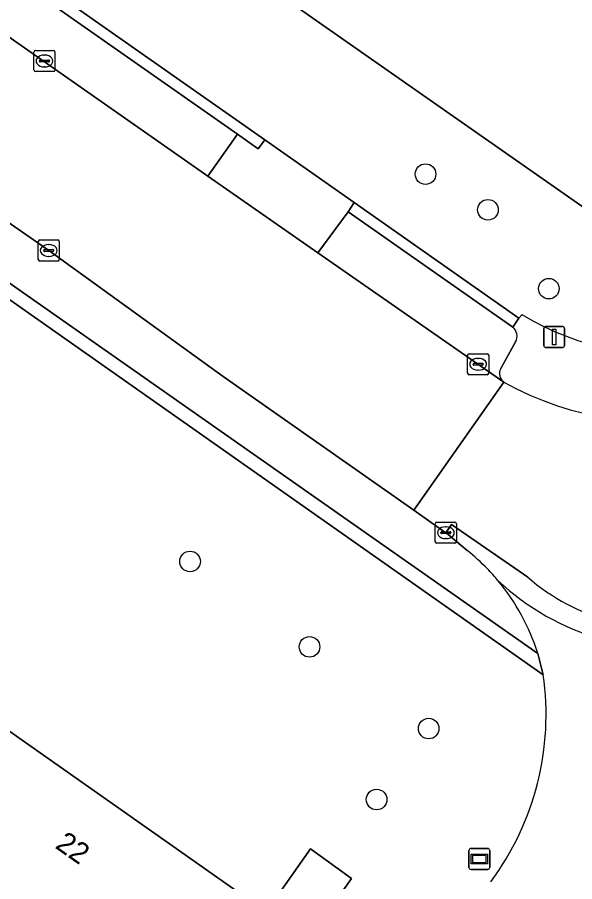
# Model space of a CAD drawing. Extents: x 155018 to 156648, y 383979 to 385733.
# Drawn here: x 155513.44 to 155539.89, y 384684.98 to 384726 of the extents above; entities that cross this region are included whole.
import ezdxf

# ---------------------------------------------------------------- set-up
doc = ezdxf.new("R2010")
doc.units = 0
for name, color, linetype in [('IMGEO_Boom', 7, 'Continuous'), ('IMGEO_Erf', 7, 'Continuous'), ('IMGEO_Informatiebord', 7, 'Continuous'), ('IMGEO_Kolk', 7, 'Continuous'), ('IMGEO_Lichtmast', 7, 'Continuous'), ('IMGEO_Pand', 7, 'Continuous'), ('IMGEO_Pand_nummerreeks', 7, 'Continuous'), ('IMGEO_Parkeervlak_open', 7, 'Continuous'), ('IMGEO_Rijbaan_lokaal_gesloten', 7, 'Continuous'), ('IMGEO_Rijbaan_lokaal_open', 7, 'Continuous'), ('IMGEO_Voetpad_open', 7, 'Continuous')]:
    doc.layers.add(name, color=color, linetype=linetype)

msp = doc.modelspace()

# ---------------------------------------------------------------- linework, layer by layer
at = {"layer": 'IMGEO_Boom'}
for centre in [(155532.813, 384718.555), (155535.775, 384716.862), (155538.665, 384713.12), (155521.637, 384700.175), (155527.307, 384696.124), (155532.963, 384692.246), (155530.491, 384688.878)]:
    msp.add_circle(centre, 0.489, dxfattribs=at)
at = {"layer": 'IMGEO_Erf'}
for points in [[(155341.136, 384849.344), (155357.104, 384838.097), (155388.182, 384816.31), (155437.864, 384781.52), (155468.111, 384760.264), (155482.743, 384750), (155497.007, 384739.994), (155500, 384737.848), (155500.185, 384737.718), (155505.292, 384734.131), (155525.191, 384720.19), (155529.43, 384717.209), (155537.244, 384711.718), (155537.392, 384711.902)], [(155538.402, 384694.802), (155500.225, 384721.622)]]:
    msp.add_lwpolyline(points, dxfattribs=at)
for points in [[(155567.254, 384753.592), (155571.349, 384750.724), (155570.843, 384750), (155551.094, 384721.759), (155550.46, 384722.203), (155548.26, 384719.057), (155548.864, 384718.635), (155545.279, 384713.508), (155520.268, 384730.998), (155523.134, 384735.096), (155528.902, 384743.323), (155516.799, 384751.818), (155534.25, 384776.701), (155546.358, 384768.223)], [(155507.034, 384700.802), (155513.027, 384696.585), (155510.933, 384693.608), (155525.252, 384683.547), (155527.355, 384686.543), (155529.295, 384685.136), (155509.887, 384657.557), (155509.713, 384657.656), (155509.592, 384657.74), (155510.087, 384658.43), (155508.712, 384659.375), (155502.555, 384650.626), (155499.538, 384646.298), (155493.137, 384637.258), (155492.533, 384637.678), (155483.853, 384643.696), (155450.041, 384667.498), (155465.861, 384689.98), (155474.741, 384683.75), (155474.761, 384683.779), (155477.86, 384688.169), (155491.253, 384707.189), (155493.499, 384710.324)]]:
    msp.add_lwpolyline(points, close=True, dxfattribs=at)
for centre, radius, start, end in [((155543.755, 384722.138), 12.053, 238.1328, 325.0415), ((155525.238, 384692.915), 13.298, 323.3612, 8.1577)]:
    msp.add_arc(centre, radius, start, end, dxfattribs=at)
at = {"layer": 'IMGEO_Informatiebord'}
for p, q in [((155534.873, 384685.66), (155534.873, 384686.46)), ((155534.873, 384686.46), (155534.873, 384685.66)), ((155534.973, 384686.56), (155535.763, 384686.56)), ((155535.763, 384686.56), (155534.973, 384686.56)), ((155535.863, 384686.46), (155535.863, 384685.66)), ((155535.863, 384685.66), (155535.863, 384686.46)), ((155535.763, 384685.56), (155534.973, 384685.56)), ((155534.973, 384685.56), (155535.763, 384685.56))]:
    msp.add_line(p, q, dxfattribs=at)
for points in [[(155534.974, 384686.292), (155535.762, 384686.292), (155535.762, 384685.828), (155534.974, 384685.828), (155534.974, 384686.292)], [(155535.039, 384686.227), (155535.039, 384685.893), (155535.697, 384685.893), (155535.697, 384686.227), (155535.039, 384686.227)]]:
    msp.add_lwpolyline(points, dxfattribs=at)
for centre, start, end in [((155534.973, 384686.46), 90, 180), ((155534.973, 384686.46), 90, 180), ((155535.763, 384686.46), 0, 90), ((155535.763, 384686.46), 360, 90), ((155534.973, 384685.66), 180, 270), ((155534.973, 384685.66), 180, 270), ((155535.763, 384685.66), 270, 0), ((155535.763, 384685.66), 270, 0)]:
    msp.add_arc(centre, 0.1, start, end, dxfattribs=at)
at = {"layer": 'IMGEO_Kolk'}
for p, q in [((155514.227, 384723.497), (155514.227, 384724.349)), ((155514.302, 384724.423), (155515.154, 384724.423)), ((155515.228, 384724.349), (155515.228, 384723.497)), ((155514.486, 384723.917), (155514.486, 384723.929)), ((155514.529, 384723.966), (155514.927, 384723.966)), ((155514.715, 384724.203), (155514.74, 384724.203)), ((155514.97, 384723.929), (155514.97, 384723.917)), ((155514.924, 384723.88), (155514.526, 384723.88)), ((155514.738, 384723.643), (155514.713, 384723.643)), ((155515.154, 384723.423), (155514.302, 384723.423)), ((155514.431, 384714.506), (155514.431, 384715.358)), ((155514.506, 384715.432), (155515.358, 384715.432)), ((155515.432, 384715.358), (155515.432, 384714.506)), ((155514.69, 384714.926), (155514.69, 384714.938)), ((155514.733, 384714.975), (155515.131, 384714.975)), ((155514.919, 384715.212), (155514.944, 384715.212)), ((155515.174, 384714.938), (155515.174, 384714.926)), ((155515.128, 384714.889), (155514.73, 384714.889)), ((155514.942, 384714.652), (155514.917, 384714.652)), ((155515.358, 384714.432), (155514.506, 384714.432)), ((155534.885, 384710.034), (155535.737, 384710.034)), ((155534.81, 384709.108), (155534.81, 384709.96)), ((155535.112, 384709.577), (155535.51, 384709.577)), ((155535.298, 384709.814), (155535.323, 384709.814)), ((155535.811, 384709.96), (155535.811, 384709.108)), ((155535.069, 384709.528), (155535.069, 384709.54)), ((155535.507, 384709.491), (155535.109, 384709.491)), ((155535.321, 384709.254), (155535.296, 384709.254)), ((155535.553, 384709.54), (155535.553, 384709.528)), ((155535.737, 384709.034), (155534.885, 384709.034)), ((155533.278, 384701.114), (155533.278, 384701.966)), ((155533.353, 384702.04), (155534.205, 384702.04)), ((155533.766, 384701.82), (155533.791, 384701.82)), ((155534.279, 384701.966), (155534.279, 384701.114)), ((155533.537, 384701.534), (155533.537, 384701.546)), ((155533.975, 384701.497), (155533.577, 384701.497)), ((155533.58, 384701.583), (155533.978, 384701.583)), ((155534.021, 384701.546), (155534.021, 384701.534)), ((155534.205, 384701.04), (155533.353, 384701.04)), ((155533.789, 384701.26), (155533.764, 384701.26))]:
    msp.add_line(p, q, dxfattribs=at)
for points in [[(155514.227, 384723.497), (155514.227, 384724.349)], [(155514.302, 384724.423), (155515.154, 384724.423)], [(155515.228, 384724.349), (155515.228, 384723.497)], [(155515.154, 384723.423), (155514.302, 384723.423)], [(155514.431, 384714.506), (155514.431, 384715.358)], [(155514.506, 384715.432), (155515.358, 384715.432)], [(155515.432, 384715.358), (155515.432, 384714.506)], [(155515.358, 384714.432), (155514.506, 384714.432)], [(155534.885, 384710.034), (155535.737, 384710.034)], [(155534.81, 384709.108), (155534.81, 384709.96)], [(155535.811, 384709.96), (155535.811, 384709.108)], [(155535.737, 384709.034), (155534.885, 384709.034)], [(155533.278, 384701.114), (155533.278, 384701.966)], [(155533.353, 384702.04), (155534.205, 384702.04)], [(155534.279, 384701.966), (155534.279, 384701.114)], [(155534.205, 384701.04), (155533.353, 384701.04)]]:
    msp.add_lwpolyline(points, dxfattribs=at)
for centre, radius, start, end in [((155514.304, 384724.347), 0.0765, 91.552, 178.448), ((155514.304, 384724.347), 0.0765, 91.552, 178.448), ((155515.152, 384724.347), 0.0765, 1.552, 88.448), ((155515.152, 384724.347), 0.0765, 1.552, 88.448), ((155514.526, 384723.926), 0.0403, 85.8775, 175.7526), ((155514.931, 384723.928), 0.0386, 1.7309, 96.639), ((155514.523, 384723.916), 0.0366, 178.938, 274.7102), ((155514.927, 384723.923), 0.043, 264.8664, 352.4533), ((155514.304, 384723.499), 0.0765, 181.552, 268.448), ((155514.304, 384723.499), 0.0765, 181.552, 268.448), ((155515.152, 384723.499), 0.0765, 271.552, 358.448), ((155515.152, 384723.499), 0.0765, 271.552, 358.448), ((155514.508, 384715.356), 0.0765, 91.552, 178.448), ((155514.508, 384715.356), 0.0765, 91.552, 178.448), ((155515.356, 384715.356), 0.0765, 1.552, 88.448), ((155515.356, 384715.356), 0.0765, 1.552, 88.448), ((155514.73, 384714.935), 0.0403, 85.8775, 175.7526), ((155514.727, 384714.925), 0.0366, 178.938, 274.7102), ((155515.131, 384714.932), 0.043, 264.8664, 352.4533), ((155515.135, 384714.937), 0.0386, 1.7309, 96.639), ((155514.508, 384714.508), 0.0765, 181.552, 268.448), ((155514.508, 384714.508), 0.0765, 181.552, 268.448), ((155515.356, 384714.508), 0.0765, 271.552, 358.448), ((155515.356, 384714.508), 0.0765, 271.552, 358.448), ((155534.887, 384709.958), 0.0765, 91.552, 178.448), ((155534.887, 384709.958), 0.0765, 91.552, 178.448), ((155535.735, 384709.958), 0.0765, 1.552, 88.448), ((155535.735, 384709.958), 0.0765, 1.552, 88.448), ((155535.109, 384709.537), 0.0403, 85.8775, 175.7526), ((155535.514, 384709.539), 0.0386, 1.7309, 96.639), ((155535.106, 384709.527), 0.0366, 178.938, 274.7102), ((155535.51, 384709.534), 0.043, 264.8664, 352.4533), ((155534.887, 384709.11), 0.0765, 181.552, 268.448), ((155534.887, 384709.11), 0.0765, 181.552, 268.448), ((155535.735, 384709.11), 0.0765, 271.552, 358.448), ((155535.735, 384709.11), 0.0765, 271.552, 358.448), ((155533.355, 384701.964), 0.0765, 91.552, 178.448), ((155533.355, 384701.964), 0.0765, 91.552, 178.448), ((155534.203, 384701.964), 0.0765, 1.552, 88.448), ((155534.203, 384701.964), 0.0765, 1.552, 88.448), ((155533.577, 384701.543), 0.0403, 85.8775, 175.7526), ((155533.574, 384701.533), 0.0366, 178.938, 274.7102), ((155533.978, 384701.54), 0.043, 264.8664, 352.4533), ((155533.982, 384701.545), 0.0386, 1.7309, 96.639), ((155533.355, 384701.116), 0.0765, 181.552, 268.448), ((155533.355, 384701.116), 0.0765, 181.552, 268.448), ((155534.203, 384701.116), 0.0765, 271.552, 358.448), ((155534.203, 384701.116), 0.0765, 271.552, 358.448)]:
    msp.add_arc(centre, radius, start, end, dxfattribs=at)
for centre, major_axis, ratio, start_param, end_param in [((155514.714, 384723.923), (-0.387, 0.002), 0.722429, 4.712389, 7.853982), ((155514.739, 384723.923), (-0.39, 0.002), 0.717154, 1.570796, 4.712389), ((155514.918, 384714.932), (-0.387, 0.002), 0.722429, 4.712389, 7.853982), ((155514.943, 384714.932), (-0.39, 0.002), 0.717154, 1.570796, 4.712389), ((155535.297, 384709.534), (-0.387, 0.002), 0.722429, 4.712389, 7.853982), ((155535.322, 384709.534), (-0.39, 0.002), 0.717154, 1.570796, 4.712389), ((155533.765, 384701.54), (-0.387, 0.002), 0.722429, 4.712389, 7.853982), ((155533.79, 384701.54), (-0.39, 0.002), 0.717154, 1.570796, 4.712389)]:
    msp.add_ellipse(centre, major_axis=major_axis, ratio=ratio, start_param=start_param, end_param=end_param, dxfattribs=at)
at = {"layer": 'IMGEO_Lichtmast'}
for p, q in [((155538.423, 384710.426), (155538.423, 384711.226)), ((155538.423, 384711.226), (155538.423, 384710.426)), ((155538.523, 384711.326), (155539.313, 384711.326)), ((155539.313, 384711.326), (155538.523, 384711.326)), ((155539.413, 384711.226), (155539.413, 384710.426)), ((155539.413, 384710.426), (155539.413, 384711.226)), ((155539.313, 384710.326), (155538.523, 384710.326)), ((155538.523, 384710.326), (155539.313, 384710.326))]:
    msp.add_line(p, q, dxfattribs=at)
msp.add_lwpolyline([(155538.843, 384711.201), (155538.993, 384711.201), (155538.993, 384710.451), (155538.843, 384710.451), (155538.843, 384711.201)], dxfattribs=at)
for centre, start, end in [((155538.523, 384711.226), 90, 180), ((155538.523, 384711.226), 90, 180), ((155539.313, 384711.226), 0, 90), ((155539.313, 384711.226), 360, 90), ((155538.523, 384710.426), 180, 270), ((155538.523, 384710.426), 180, 270), ((155539.313, 384710.426), 270, 0), ((155539.313, 384710.426), 270, 0)]:
    msp.add_arc(centre, 0.1, start, end, dxfattribs=at)
at = {"layer": 'IMGEO_Pand'}
for points in [[(155570.843, 384750), (155571.349, 384750.724), (155567.254, 384753.592), (155546.358, 384768.223), (155534.25, 384776.701), (155516.799, 384751.818), (155528.902, 384743.323), (155523.134, 384735.096), (155520.268, 384730.998), (155545.279, 384713.508), (155548.864, 384718.635), (155548.26, 384719.057), (155550.46, 384722.203), (155551.094, 384721.759)], [(155529.295, 384685.136), (155527.355, 384686.543), (155525.252, 384683.547), (155510.933, 384693.608), (155513.027, 384696.585), (155507.034, 384700.802), (155493.499, 384710.324), (155491.253, 384707.189), (155477.86, 384688.169), (155474.761, 384683.779), (155474.741, 384683.75), (155465.861, 384689.98), (155450.041, 384667.498), (155483.853, 384643.696), (155492.533, 384637.678), (155493.137, 384637.258), (155499.538, 384646.298), (155502.555, 384650.626), (155508.712, 384659.375), (155510.087, 384658.43), (155509.592, 384657.74), (155509.713, 384657.656), (155509.887, 384657.557)]]:
    msp.add_lwpolyline(points, close=True, dxfattribs=at)
at = {"layer": 'IMGEO_Parkeervlak_open'}
msp.add_lwpolyline([(155523.897, 384720.446), (155505.372, 384733.427), (155503.953, 384731.434), (155522.484, 384718.454)], close=True, dxfattribs=at)
for points in [[(155514.931, 384714.931), (155511.334, 384717.433), (155502.025, 384723.953), (155500.731, 384722.012), (155501.024, 384721.806), (155538.141, 384695.805)], [(155536.952, 384711.298), (155529.137, 384716.773), (155527.702, 384714.814), (155536.523, 384708.689)], [(155534.793, 384700.696), (155533.894, 384701.451), (155533.776, 384701.536), (155533.462, 384701.761), (155532.257, 384702.606), (155523.214, 384708.948), (155514.931, 384714.931)], [(155536.381, 384709.329), (155537.086, 384710.592)]]:
    msp.add_lwpolyline(points, dxfattribs=at)
for centre, radius, start, end in [((155536.6, 384710.866), 0.558, 330.6238, 50.8702), ((155536.844, 384709.096), 0.519, 153.3127, 231.707), ((155528.397, 384692.707), 10.235, 44.0621, 51.3191), ((155527.991, 384692.353), 10.772, 39.9673, 43.9153), ((155528.415, 384692.743), 10.196, 17.4771, 39.8179)]:
    msp.add_arc(centre, radius, start, end, dxfattribs=at)
at = {"layer": 'IMGEO_Rijbaan_lokaal_gesloten'}
for points in [[(155479.512, 384739.757), (155484.418, 384736.312), (155493.017, 384730.222), (155495.147, 384728.77), (155495.98, 384728.187), (155500, 384725.371), (155502.025, 384723.953), (155511.334, 384717.433), (155514.931, 384714.931), (155523.214, 384708.948), (155532.257, 384702.606), (155536.523, 384708.689), (155527.702, 384714.814), (155522.484, 384718.454), (155503.953, 384731.434), (155500, 384734.221), (155498.033, 384735.598), (155494.889, 384737.794), (155477.483, 384750)], [(155536.523, 384708.689), (155532.257, 384702.606), (155533.462, 384701.761), (155533.776, 384701.536), (155534.05, 384701.931), (155537.048, 384699.854), (155537.662, 384699.434)], [(155538.141, 384695.805), (155538.402, 384694.802)]]:
    msp.add_lwpolyline(points, dxfattribs=at)
for centre, radius, start, end in [((155543.753, 384721.638), 14.831, 240.823, 323.4213), ((155544.246, 384707.004), 10.033, 228.984, 280.0784), ((155544.496, 384708.087), 12.073, 226.9007, 280.6926), ((155528.415, 384692.743), 10.196, 17.4771, 39.8179), ((155525.238, 384692.915), 13.298, 323.3612, 8.1577)]:
    msp.add_arc(centre, radius, start, end, dxfattribs=at)
at = {"layer": 'IMGEO_Rijbaan_lokaal_open'}
for points in [[(155534.05, 384701.931), (155533.776, 384701.536), (155533.894, 384701.451), (155534.793, 384700.696)], [(155537.662, 384699.434), (155537.048, 384699.854), (155534.05, 384701.931)]]:
    msp.add_lwpolyline(points, dxfattribs=at)
for centre, radius, start, end in [((155528.397, 384692.707), 10.235, 44.0621, 51.3191), ((155527.991, 384692.353), 10.772, 39.9673, 43.9153), ((155544.246, 384707.004), 10.033, 228.984, 280.0784), ((155544.496, 384708.087), 12.073, 226.9007, 280.6926)]:
    msp.add_arc(centre, radius, start, end, dxfattribs=at)
at = {"layer": 'IMGEO_Voetpad_open'}
for points in [[(155524.877, 384719.759), (155525.191, 384720.19), (155505.292, 384734.131), (155504.984, 384733.699), (155505.372, 384733.427), (155523.897, 384720.446)], [(155525.191, 384720.19), (155524.877, 384719.759), (155523.897, 384720.446), (155522.484, 384718.454), (155527.702, 384714.814), (155529.137, 384716.773), (155529.43, 384717.209)], [(155529.43, 384717.209), (155529.137, 384716.773), (155536.952, 384711.298), (155537.244, 384711.718)]]:
    msp.add_lwpolyline(points, close=True, dxfattribs=at)
for points in [[(155500.225, 384721.622), (155538.402, 384694.802), (155538.141, 384695.805), (155501.024, 384721.806)], [(155537.392, 384711.902), (155537.244, 384711.718), (155536.952, 384711.298)], [(155537.086, 384710.592), (155536.381, 384709.329)]]:
    msp.add_lwpolyline(points, dxfattribs=at)
for centre, radius, start, end in [((155543.755, 384722.138), 12.053, 238.1328, 325.0415), ((155543.753, 384721.638), 14.831, 240.823, 323.4213), ((155536.6, 384710.866), 0.558, 330.6238, 50.8702), ((155536.844, 384709.096), 0.519, 153.3127, 231.707)]:
    msp.add_arc(centre, radius, start, end, dxfattribs=at)

# ---------------------------------------------------------------- texts
at = {"layer": 'IMGEO_Pand_nummerreeks'}
msp.add_text('22', height=1, rotation=324.9063, dxfattribs=at).set_placement((155515.188, 384686.61))

doc.saveas('drawing.dxf')
